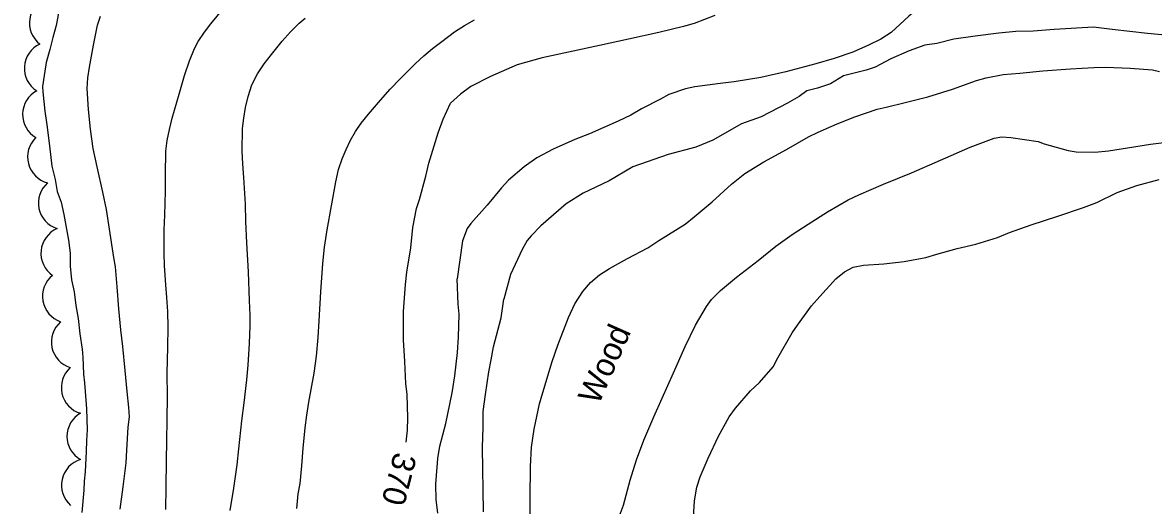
# Model space of a CAD drawing. Extents: x 287698 to 290158, y 5234163 to 5237182.
# Drawn here: x 288487.5 to 288633.1, y 5234858.1 to 5234920.2 of the extents above; entities that cross this region are included whole.
import ezdxf

# ---------------------------------------------------------------- set-up
doc = ezdxf.new("R2010")
doc.units = 0
for name, color, linetype in [('Niveau 1', 7, 'Continuous'), ('Niveau 2', 7, 'Continuous'), ('Niveau 4', 7, 'Continuous'), ('Niveau 44', 7, 'Continuous')]:
    doc.layers.add(name, color=color, linetype=linetype)

msp = doc.modelspace()

# ---------------------------------------------------------------- linework, layer by layer
at = {"layer": 'Niveau 1'}
for points in [[(288576.65, 5234921.1), (288573.99, 5234920.05), (288572.61, 5234919.68), (288569.44, 5234918.91), (288565.54, 5234918.03), (288561.79, 5234917.24), (288554.4, 5234915.65), (288551.19, 5234914.74), (288547.76, 5234913.23), (288545.24, 5234911.96), (288543.9, 5234910.95), (288542.63, 5234909.82)], [(288536.9, 5234866.24), (288537.06, 5234867.76), (288537.14, 5234869.38), (288537.03, 5234872.38), (288536.88, 5234873.76), (288536.73, 5234876.6), (288536.56, 5234879.37), (288536.57, 5234883.04), (288536.81, 5234886.51), (288537.01, 5234888.09), (288537.51, 5234891.22), (288537.78, 5234893.84), (288538.26, 5234896.27), (288538.63, 5234897.45), (288539.44, 5234900.43), (288539.81, 5234902.12), (288541.02, 5234906.01), (288541.66, 5234907.77), (288542.63, 5234909.82)], [(288573.88, 5234856.61), (288574.01, 5234858.69), (288574.31, 5234860.44), (288574.74, 5234861.79), (288575.77, 5234864.19), (288577.13, 5234866.99), (288578.48, 5234869.49), (288579.28, 5234870.59), (288581.22, 5234872.85), (288582.4, 5234873.89), (288584.14, 5234875.91), (288584.77, 5234877.06), (288586.58, 5234880.31), (288587.26, 5234881.26), (288589.08, 5234883.76), (288590.17, 5234884.94), (288592.23, 5234887.21), (288593.33, 5234888.13), (288594.46, 5234888.71), (288595.77, 5234888.97), (288598.4, 5234889.16), (288601.01, 5234889.46), (288603.82, 5234889.99), (288605.2, 5234890.41), (288607.85, 5234891.15), (288610.24, 5234891.67), (288613.04, 5234892.54), (288614.59, 5234893.2), (288617.37, 5234894.18), (288620.78, 5234895.28), (288624.1, 5234896.4), (288625.8, 5234897.06), (288628.43, 5234898.32), (288630.97, 5234899.24), (288633.85, 5234900.01)]]:
    msp.add_lwpolyline(points, dxfattribs=at)
at = {"layer": 'Niveau 2'}
for points in [[(288636.59, 5234921.3), (288629.88, 5234922.36), (288626.41, 5234923.51), (288625.13, 5234923.82), (288622.11, 5234924.5), (288621.07, 5234924.64), (288618.52, 5234924.92), (288615.26, 5234925.07), (288612.95, 5234925.02), (288610.68, 5234924.86), (288608.69, 5234924.5), (288606.71, 5234923.9), (288604.57, 5234923.06), (288603.01, 5234922.14), (288601.63, 5234920.99), (288599.32, 5234918.9)], [(288505.99, 5234857.58), (288506.01, 5234860.42), (288506.04, 5234863.88), (288506.1, 5234866.41), (288506.16, 5234869.13), (288506.17, 5234872.09), (288506.16, 5234875.12), (288506.23, 5234878.46), (288506.26, 5234881), (288506.22, 5234883.05), (288506.12, 5234884.85), (288505.97, 5234886.45), (288505.79, 5234888.96), (288505.77, 5234890.48), (288505.78, 5234893.55), (288505.84, 5234895.42), (288505.92, 5234898.48), (288505.93, 5234900.6), (288505.96, 5234903.64), (288506.13, 5234905), (288506.43, 5234906.43), (288506.81, 5234907.89), (288507.68, 5234910.97), (288508.39, 5234913.35), (288509.02, 5234915.24), (288509.67, 5234916.84), (288510.15, 5234917.74), (288510.93, 5234918.94), (288511.77, 5234920.01), (288513.38, 5234921.98)], [(288500.11, 5234857.64), (288500.5, 5234860.49), (288500.86, 5234863.56), (288500.97, 5234865.22), (288501.14, 5234868.17), (288501.31, 5234869.49), (288501.22, 5234870.68), (288500.99, 5234872.73), (288500.76, 5234875.43), (288500.45, 5234878.52), (288500.18, 5234880.66), (288499.93, 5234883.38), (288499.71, 5234886.21), (288499.48, 5234888.77), (288499.29, 5234889.99), (288498.74, 5234893.63), (288498.33, 5234896.13), (288497.86, 5234898.38), (288497.12, 5234901.65), (288496.64, 5234903.97), (288496.28, 5234906.47), (288496, 5234909.02), (288495.84, 5234911.72), (288495.94, 5234913.06), (288496.17, 5234914.43), (288496.67, 5234917.25), (288497.17, 5234919.84), (288497.55, 5234921.01)], [(288514.26, 5234857.46), (288514.73, 5234860.31), (288515.17, 5234863.31), (288515.38, 5234865.38), (288515.75, 5234868.98), (288516.04, 5234871.3), (288516.41, 5234874.25), (288516.56, 5234876.13), (288516.75, 5234878.93), (288516.84, 5234881.2), (288516.83, 5234882.58), (288516.75, 5234884.45), (288516.6, 5234888.11), (288516.42, 5234891.85), (288516.27, 5234894.59), (288516.21, 5234896.84), (288516.02, 5234900.24), (288515.87, 5234902.02), (288515.82, 5234903.65), (288515.84, 5234906.54), (288516.01, 5234907.9), (288516.25, 5234909.27), (288516.56, 5234910.67), (288517.06, 5234912.18), (288517.78, 5234913.58), (288518.63, 5234914.85), (288519.57, 5234916.06), (288520.96, 5234917.77), (288522.04, 5234918.99), (288523.15, 5234920.09), (288523.93, 5234920.74)], [(288522.85, 5234857.72), (288523.01, 5234859.59), (288523.25, 5234860.91), (288523.49, 5234863.19), (288523.66, 5234865.46), (288523.89, 5234868.09), (288524.11, 5234869.72), (288524.39, 5234871.36), (288525.05, 5234875.1), (288525.37, 5234877.31), (288525.57, 5234879.71), (288525.7, 5234881.83), (288525.94, 5234885.55), (288526.17, 5234889.21), (288526.38, 5234891.29), (288526.75, 5234893.53), (288527.29, 5234896.61), (288527.85, 5234899.71), (288528.22, 5234901.28), (288528.67, 5234902.65), (288529.18, 5234903.86), (288529.75, 5234905.04), (288530.4, 5234906.19), (288531.13, 5234907.25), (288532.07, 5234908.41), (288533.59, 5234910.21), (288534.84, 5234911.61), (288536.13, 5234912.95), (288538.1, 5234914.93), (288539.18, 5234915.91), (288540.29, 5234916.84), (288541.48, 5234917.76), (288543.13, 5234918.98), (288544.41, 5234919.81), (288545.72, 5234920.54)], [(288599.32, 5234918.9), (288598, 5234918.04), (288596.43, 5234917.25), (288594.39, 5234916.39), (288592.01, 5234915.56), (288589.66, 5234914.87), (288585.76, 5234913.86), (288582.56, 5234913.13), (288579.13, 5234912.55), (288577.31, 5234912.34), (288574.05, 5234911.92), (288572.85, 5234911.64), (288570.72, 5234910.91), (288569.65, 5234910.34), (288567.21, 5234909.1), (288565.81, 5234908.27), (288564.19, 5234907.51), (288560.49, 5234905.88), (288558.62, 5234905.13), (288555.82, 5234903.89), (288553.73, 5234902.8), (288552.1, 5234901.65), (288550.07, 5234899.91), (288549.2, 5234898.92), (288547.34, 5234896.72), (288545.24, 5234894.36), (288544.75, 5234893.69), (288544.16, 5234892.13), (288543.47, 5234887.22)], [(288635.53, 5234918.48), (288632.32, 5234918.76), (288627.79, 5234919.27), (288625.4, 5234919.57), (288620.32, 5234919.3), (288617.6, 5234919.08), (288615.39, 5234919.04), (288613.19, 5234918.82), (288610.13, 5234918.42), (288607.42, 5234918.03), (288605.22, 5234917.48), (288603.69, 5234917.28), (288601.67, 5234916.56), (288599.31, 5234915.5), (288597.29, 5234914.44), (288596.1, 5234914.07), (288594.75, 5234913.71), (288593.22, 5234913.34), (288591.54, 5234912.3), (288589.85, 5234911.75), (288588.5, 5234911.39), (288587.5, 5234910.69), (288585.99, 5234909.81), (288582.62, 5234908.04), (288580.09, 5234907.14), (288576.39, 5234905.04), (288574.2, 5234904.15), (288570.64, 5234903.23), (288566.08, 5234901.61), (288563.06, 5234899.85), (288559.69, 5234898.26), (288557.5, 5234896.87), (288554.24, 5234894.04), (288552.99, 5234892.75), (288552.49, 5234892.14), (288551.85, 5234891), (288550.36, 5234887.77), (288549.49, 5234884.63)], [(288552.87, 5234857.02), (288552.87, 5234859.03), (288552.91, 5234863.09), (288553.05, 5234865.57), (288553.39, 5234867.9), (288554.06, 5234871.15), (288554.5, 5234872.62), (288555.69, 5234876.62), (288556.43, 5234878.71), (288557.8, 5234882.26), (288558.63, 5234884), (288559.66, 5234885.62), (288560.65, 5234886.77), (288561.8, 5234887.75), (288563.1, 5234888.58), (288565.38, 5234889.84), (288568, 5234891.23), (288569.45, 5234892.17), (288572.8, 5234894.27), (288573.96, 5234895.19), (288576.28, 5234897.12), (288578.79, 5234899.38), (288580.49, 5234900.76), (288582.95, 5234902.26), (288585.88, 5234903.87), (288588.7, 5234905.5), (288589.96, 5234906.07), (288592.39, 5234907.17), (288594.68, 5234908.07), (288597.55, 5234909.04), (288598.68, 5234909.32), (288601.16, 5234909.89), (288604.05, 5234910.61), (288607.23, 5234911.62), (288610.32, 5234912.73), (288611.57, 5234913.09), (288613.74, 5234913.49), (288615.92, 5234913.65), (288618.87, 5234913.96), (288622.41, 5234914.22), (288625.41, 5234914.41), (288626.95, 5234914.42), (288630.09, 5234914.32), (288632.97, 5234914.12), (288633.89, 5234913.9)], [(288564.25, 5234856.43), (288564.88, 5234858.13), (288565.75, 5234861.33), (288566.56, 5234863.95), (288567.52, 5234866.48), (288568.8, 5234869.47), (288569.87, 5234871.88), (288571.3, 5234875.15), (288572.8, 5234878.54), (288574.16, 5234881.26), (288575.56, 5234883.66), (288576.21, 5234884.56), (288577.39, 5234885.75), (288579.41, 5234887.46), (288582.23, 5234889.6), (288584.51, 5234891.42), (288586.59, 5234892.93), (288588.67, 5234894.24), (288591.14, 5234895.85), (288593.79, 5234897.38), (288595.19, 5234898.05), (288598.36, 5234899.41), (288601.95, 5234900.85), (288605.69, 5234902.5), (288609.52, 5234904.14), (288612.58, 5234905.33), (288613.57, 5234905.49), (288614.73, 5234905.42), (288618.25, 5234904.87), (288619.02, 5234904.6), (288622.11, 5234903.71), (288623.17, 5234903.55), (288625.57, 5234903.53)], [(288625.57, 5234903.53), (288627.31, 5234903.68), (288629.77, 5234904.07), (288632.71, 5234904.53), (288635.85, 5234904.91)], [(288540.97, 5234857.11), (288540.75, 5234858.87), (288540.74, 5234860.85), (288540.99, 5234864.14), (288541.24, 5234865.7), (288542.03, 5234868.64), (288542.26, 5234869.86), (288542.83, 5234872.59), (288543.16, 5234874.77), (288543.51, 5234877.78), (288543.63, 5234879.74), (288543.74, 5234882.7), (288543.62, 5234883.99), (288543.47, 5234887.22)], [(288546.88, 5234857.26), (288546.82, 5234860.15), (288546.78, 5234862.7), (288546.72, 5234865.58), (288546.84, 5234868.13), (288546.8, 5234870.16), (288547.1, 5234872.38), (288547.55, 5234875.28), (288547.86, 5234876.82), (288548.17, 5234878.51), (288549.15, 5234882.23), (288549.49, 5234884.63)]]:
    msp.add_lwpolyline(points, dxfattribs=at)
at = {"layer": 'Niveau 4'}
msp.add_lwpolyline([(288492.3, 5234922.06), (288491.86, 5234919.8), (288491.42, 5234918.24), (288491.05, 5234916.72), (288490.59, 5234915.03), (288490.3, 5234913.38), (288490.11, 5234911.95), (288490.16, 5234911.29), (288490.42, 5234908.79), (288490.66, 5234907.04), (288490.98, 5234904.32), (288491.31, 5234901.7), (288491.72, 5234900.01), (288491.99, 5234898.46), (288492.5, 5234897.09), (288492.85, 5234895.48), (288493.43, 5234892.21), (288493.64, 5234890.53), (288493.65, 5234888.84), (288493.85, 5234887.12), (288494.17, 5234885.54), (288494.39, 5234883.8), (288494.68, 5234882.12), (288494.9, 5234880.15), (288495.2, 5234878.19), (288495.28, 5234877.14), (288495.37, 5234874.99), (288495.5, 5234873.87), (288495.76, 5234870.5), (288495.86, 5234867.84), (288495.75, 5234866.44), (288495.73, 5234865.04), (288495.6, 5234862.44), (288495.46, 5234861.23), (288495.42, 5234860.06), (288495.18, 5234857.2)], dxfattribs=at)
at = {"layer": 'Niveau 44'}
for centre, radius, start, end in [((288491.86, 5234920.12), 3.44, 109.9786, 232.0365), ((288490.98, 5234908.37), 3.44, 118.2474, 239.8429), ((288491.62, 5234902.9), 3.44, 133.5754, 255.4662), ((288493, 5234896.97), 3.43, 130.7674, 252.6758), ((288493.56, 5234884.98), 3.46, 128.8308, 250.7791), ((288494.68, 5234879.11), 3.44, 130.993, 252.9706), ((288495.96, 5234873.25), 3.44, 131.6649, 253.6819), ((288496.65, 5234866.98), 3.4, 119.2245, 240.9684), ((288496, 5234860.7), 3.46, 106.7402, 228.5932)]:
    msp.add_arc(centre, radius, start, end, dxfattribs=at)
for centre, major_axis, ratio, start_param, end_param in [((288491.22, 5234914.29), (-3.44, 0.22), 0.999994, 5.217093, 7.346123), ((288493.35, 5234890.52), (-3.44, 0.33), 0.999995, 5.215543, 7.346405)]:
    msp.add_ellipse(centre, major_axis=major_axis, ratio=ratio, start_param=start_param, end_param=end_param, dxfattribs=at)

# ---------------------------------------------------------------- texts
at = {"layer": 'Niveau 1'}
msp.add_text('370', height=3, rotation=255.5623, dxfattribs=at).set_placement((288535.39, 5234865.08))
at = {"layer": 'Niveau 44'}
msp.add_text('Wood', height=3, rotation=66.1212, dxfattribs=at).set_placement((288561.67, 5234870.9))

doc.saveas('drawing.dxf')
